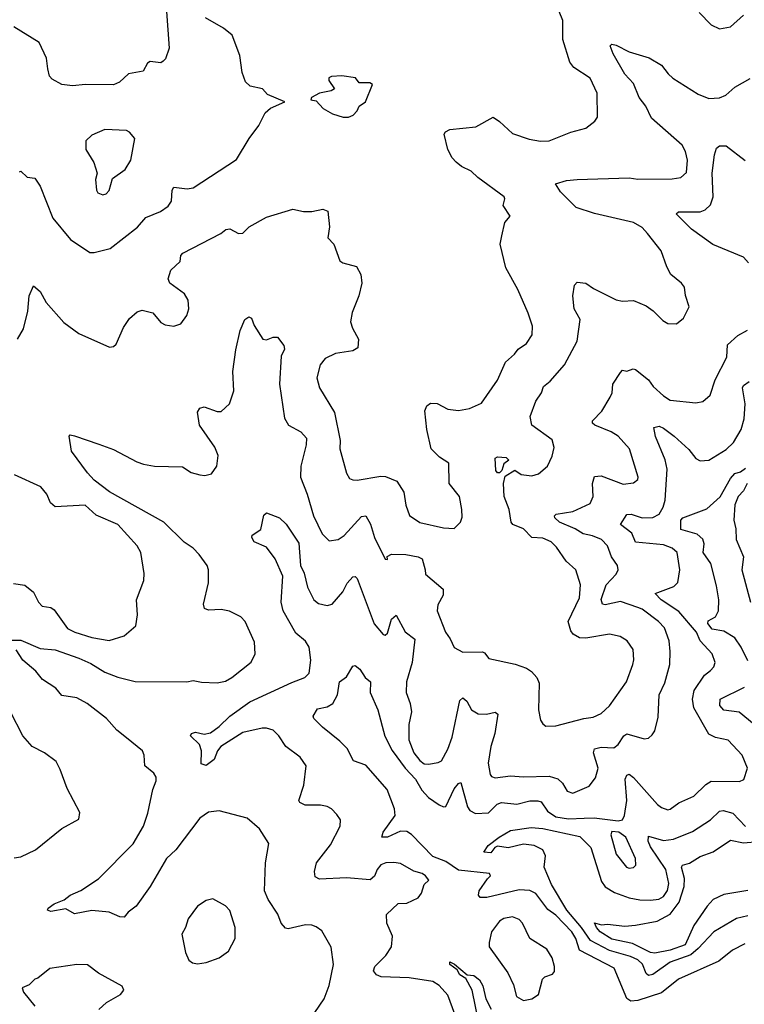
# Model space of a CAD drawing. Extents: x 1771496 to 1971148, y 471553 to 643630.
# Tile 486 of 656: x 1821760 to 1825119, y 620499 to 625066. Entities that reach past the tile are written whole.
import ezdxf

# ---------------------------------------------------------------- set-up
doc = ezdxf.new("R2010")
doc.units = 0

msp = doc.modelspace()

# ---------------------------------------------------------------- linework, layer by layer
at = {"layer": '0CON10XD'}
for points in [[(1822441.2, 625105), (1822452.5, 624935), (1822436, 624885), (1822425, 624873.3), (1822415, 624866.7), (1822365, 624872.5), (1822352.9, 624865), (1822332.5, 624827.5), (1822264.3, 624815.7), (1822223.4, 624776.6), (1822195, 624764.5), (1822065.5, 624765.5), (1822005, 624759.1), (1821956.4, 624766.4), (1821910.3, 624790.3), (1821899.2, 624805), (1821891.2, 624838.8), (1821885, 624887.5), (1821850.3, 624960.3), (1821732.7, 625032.7)], [(1821750, 623585), (1821777.8, 623632.2), (1821798.3, 623715), (1821804.8, 623785.2), (1821825, 623832.5), (1821855.6, 623805.6), (1821882.5, 623755), (1821965, 623662), (1822035, 623610.8), (1822177, 623547), (1822195, 623550), (1822208.3, 623561.7), (1822241.7, 623638.3), (1822269.7, 623680.3), (1822305, 623710.8), (1822328.8, 623718.8), (1822377, 623707), (1822415, 623661.2), (1822435, 623651.2), (1822475, 623644), (1822506.7, 623655), (1822535.7, 623694.3), (1822544.2, 623725), (1822540.8, 623765), (1822524.4, 623794.4), (1822456.7, 623845), (1822448.8, 623865), (1822461.2, 623905), (1822504, 623945), (1822507.6, 623972.4), (1822516.2, 623983.8), (1822693.3, 624075), (1822716.1, 624093.9), (1822735, 624095.8), (1822775, 624074.3), (1822794.2, 624075.8), (1822823.8, 624105), (1822905, 624150), (1823027, 624187), (1823076.4, 624176.4), (1823113.9, 624176.1), (1823165, 624187.1), (1823188.9, 624178.9), (1823195.8, 624105), (1823189.1, 624055), (1823217.1, 624025), (1823245, 623947.5), (1823258.3, 623938.3), (1823322.3, 623922.3), (1823342, 623885), (1823346.9, 623845), (1823332.7, 623785), (1823301.7, 623708.3), (1823294.4, 623665), (1823302.5, 623635), (1823331.4, 623585), (1823328, 623545), (1823305, 623530.6), (1823225, 623517.9), (1823177.1, 623495), (1823152.5, 623465), (1823137.5, 623405), (1823149.4, 623359.4), (1823219.4, 623245), (1823245.6, 623115), (1823243.8, 623075), (1823275, 622963.3), (1823288.8, 622938.8), (1823305, 622931.2), (1823325, 622930), (1823435, 622949.5), (1823456.7, 622946.7), (1823508, 622925), (1823541.4, 622875), (1823550, 622815), (1823566.7, 622766.7), (1823615, 622733.3), (1823725, 622710), (1823775, 622706.7), (1823803.9, 622736.1), (1823810.7, 622759.3), (1823810, 622795), (1823798.6, 622855), (1823750.8, 622915), (1823749.5, 623009.5), (1823707, 623037), (1823667.5, 623075), (1823647.3, 623165), (1823638.7, 623251.3), (1823648, 623275), (1823665, 623287.1), (1823695, 623285.6), (1823745, 623259.5), (1823795, 623253.8), (1823845, 623263.6), (1823901.7, 623288.3), (1823975.3, 623394.7), (1824012.1, 623477.9), (1824054.4, 623515), (1824071.3, 623538.7), (1824109.2, 623565), (1824135.7, 623605), (1824137.8, 623645), (1824117.1, 623705), (1824069.5, 623815), (1824013.1, 623915), (1823988.1, 624025), (1823995, 624063.3), (1824009.2, 624125), (1824033.3, 624155), (1824002, 624205), (1824009.4, 624235), (1824005.6, 624245), (1823883.3, 624335), (1823853.6, 624363.6), (1823808, 624385), (1823782.9, 624405), (1823765.4, 624425.4), (1823745.6, 624465), (1823728, 624535), (1823734.4, 624545.6), (1823755, 624556.9), (1823875, 624569.4), (1823955, 624614.2), (1823985, 624594.2), (1824045, 624538.1), (1824122.4, 624512.4), (1824175, 624502.7), (1824215.4, 624504.6), (1824315.6, 624544.4), (1824385, 624562.5), (1824426.2, 624595), (1824439.2, 624615), (1824436.5, 624725), (1824404.3, 624795), (1824328.6, 624845), (1824310.8, 624869.2), (1824278.1, 624975), (1824277.6, 625062.4), (1824260.9, 625105)], [(1821760, 624360), (1821765, 624363.3), (1821795, 624336.7), (1821830.7, 624330.7), (1821855, 624293.8), (1821914.6, 624145), (1821996.1, 624046.1), (1822085, 623986), (1822105, 623985.8), (1822180, 624005), (1822306.6, 624103.4), (1822345, 624148.9), (1822413.4, 624176.6), (1822449.3, 624200.7), (1822464.5, 624225), (1822467.1, 624275), (1822475, 624290), (1822537.4, 624282.6), (1822565, 624286.7), (1822765, 624417.5), (1822824.3, 624515), (1822868.6, 624575), (1822898, 624635), (1822923.3, 624656.7), (1822990, 624685), (1822909.2, 624719.2), (1822885.7, 624745.7), (1822828.3, 624758.3), (1822807.7, 624777.7), (1822790.9, 624820.9), (1822780.5, 624900.5), (1822745, 624994), (1822705, 625027.5), (1822621.2, 625075)], [(1824910.3, 625100.3), (1824965, 625042.5), (1825004.2, 625024.2), (1825055, 625033.1), (1825115, 625087.1)], [(1824127.1, 623225), (1824152.4, 623297.6), (1824179.3, 623335), (1824189.1, 623365), (1824219.6, 623390.4), (1824285, 623465.8), (1824344.5, 623575), (1824357.9, 623675), (1824330.4, 623725), (1824323.9, 623785), (1824332.8, 623835), (1824345, 623849.1), (1824385, 623844.5), (1824419.7, 623819.7), (1824525, 623766.5), (1824555, 623761.5), (1824605, 623764.4), (1824665, 623738.6), (1824696.4, 623716.4), (1824741.4, 623671.4), (1824765, 623657.5), (1824805, 623655.7), (1824837.8, 623682.2), (1824864.2, 623735), (1824847.3, 623787.3), (1824842.5, 623825), (1824828, 623845), (1824779.2, 623885), (1824760.3, 623920.3), (1824734.4, 623995), (1824671.1, 624075), (1824645, 624102.5), (1824605, 624125.3), (1824425, 624167.1), (1824340, 624195), (1824267.2, 624267.2), (1824243.3, 624305), (1824295, 624320), (1824345, 624324.4), (1824585, 624332.7), (1824625, 624326.7), (1824785, 624328.9), (1824825.6, 624334.4), (1824851.7, 624358.3), (1824855.8, 624415), (1824847.1, 624455), (1824831.4, 624485), (1824689.4, 624609.4), (1824662.5, 624665), (1824631.2, 624705), (1824605, 624770), (1824565, 624813.5), (1824511.7, 624908.3), (1824497.5, 624945), (1824505, 624952.5), (1824525, 624948.8), (1824585, 624916.7), (1824678.8, 624888.8), (1824735.7, 624855.7), (1824765.7, 624815), (1824788.6, 624795), (1824905, 624720.9), (1824955, 624701.2), (1825005, 624703.6), (1825033.9, 624716.1), (1825075, 624752.9), (1825146.8, 624793.2)], [(1823285, 624614.2), (1823306.4, 624623.6), (1823325, 624643.3), (1823334.1, 624665.9), (1823363.8, 624685), (1823396.2, 624766.2), (1823383, 624773), (1823333.6, 624773.6), (1823316.4, 624796.4), (1823254.1, 624805.9), (1823205, 624802.5), (1823193.3, 624796.7), (1823193.3, 624785), (1823220, 624745), (1823204.1, 624735.9), (1823150, 624725), (1823112.5, 624705), (1823110, 624695), (1823135, 624690), (1823167.5, 624655), (1823210, 624630), (1823260, 624615), (1823285, 624614.2)], [(1822145, 624254.3), (1822160.9, 624259.1), (1822175.5, 624274.5), (1822190.9, 624329.1), (1822248.9, 624371.1), (1822275.6, 624415), (1822293.8, 624515), (1822268.8, 624545), (1822255, 624552.5), (1822155, 624556.9), (1822095, 624531.2), (1822067.5, 624505), (1822067.5, 624465), (1822104.3, 624404.3), (1822118.8, 624355), (1822111.2, 624325), (1822116, 624275), (1822123.2, 624263.2), (1822145, 624254.3)], [(1825138.1, 623938.1), (1825115, 623965.4), (1824973.6, 624023.6), (1824874.2, 624095), (1824803.6, 624166.4), (1824814.4, 624175.6), (1824915, 624174.6), (1824937.8, 624185), (1824963.1, 624206.9), (1824975.3, 624245), (1824969.7, 624355), (1824981.1, 624438.9), (1824990, 624470), (1825005, 624482), (1825035, 624482), (1825122.6, 624412.6)], [(1821725, 622188.8), (1821765, 622187.8), (1821855, 622148.9), (1821925, 622144), (1822035.2, 622105.2), (1822090, 622080), (1822155, 622040), (1822215, 622016.6), (1822295, 621996.2), (1822535, 621994.2), (1822565, 622000.8), (1822603, 621993), (1822675, 621990.8), (1822715, 621998), (1822744.4, 622015.6), (1822833.2, 622086.8), (1822851.4, 622125), (1822848.3, 622178.3), (1822805.8, 622275), (1822785, 622296), (1822733.2, 622323.2), (1822695, 622330.6), (1822635, 622328), (1822616.7, 622335), (1822612.5, 622355), (1822635.4, 622454.6), (1822635.5, 622515), (1822630, 622535), (1822591.9, 622585), (1822564.4, 622615), (1822522.3, 622642.3), (1822427.8, 622735), (1822176.2, 622876.2), (1822105, 622930.3), (1822074.1, 622964.1), (1822000, 623065), (1821990, 623135), (1821995, 623140), (1822015, 623136.7), (1822127, 623097), (1822195, 623072.9), (1822303.8, 623015), (1822334.6, 623004.6), (1822385, 622994.6), (1822515, 622991.9), (1822555, 622966.7), (1822595, 622954.4), (1822617.9, 622952.1), (1822650, 622960), (1822674.2, 622995), (1822680.8, 623045), (1822665, 623084), (1822594.5, 623185), (1822584.4, 623245.6), (1822595, 623263.8), (1822615, 623270), (1822675, 623248.6), (1822695, 623248.6), (1822733.1, 623285), (1822752.9, 623345), (1822747.8, 623435), (1822762.5, 623535), (1822783.1, 623625), (1822804.5, 623675.5), (1822822.3, 623687.7), (1822835, 623681.2), (1822847.6, 623647.6), (1822887.5, 623585), (1822905, 623582), (1822935, 623594), (1822955, 623593.8), (1822984.6, 623554.6), (1822987.8, 623537.8), (1822972.1, 623505), (1822964.5, 623375), (1822988.3, 623218.3), (1823006.1, 623186.1), (1823064.2, 623155), (1823089.5, 623125), (1823088.8, 623095), (1823064.1, 622995), (1823062.2, 622945), (1823093.3, 622865), (1823122.3, 622765), (1823161.9, 622681.9), (1823195, 622649.2), (1823236, 622655), (1823265, 622673.5), (1823345, 622761.5), (1823365, 622765.6), (1823386.2, 622726.2), (1823404.6, 622665), (1823455, 622563.8), (1823465, 622562.5), (1823463.6, 622576.4), (1823483.2, 622586.8), (1823550, 622585), (1823607.5, 622575), (1823625.7, 622565), (1823640, 622515), (1823641.4, 622495), (1823723.1, 622425), (1823722.6, 622397.4), (1823697.9, 622352.1), (1823695.5, 622325), (1823734.6, 622224.6), (1823755.8, 622195), (1823773.9, 622153.9), (1823815, 622132.2), (1823905, 622134.4), (1823915, 622130), (1823935, 622103.1), (1824056.6, 622076.6), (1824108.9, 622058.9), (1824132.5, 622042.5), (1824156.9, 622015), (1824168.8, 621988.8), (1824166, 621865), (1824175, 621817.5), (1824185, 621800), (1824199.5, 621789.5), (1824245, 621790.8), (1824375, 621825.5), (1824418.9, 621831.1), (1824455, 621848.1), (1824495, 621884.3), (1824573.1, 621995), (1824601.9, 622075), (1824607, 622097), (1824604.3, 622144.3), (1824576, 622185), (1824544.5, 622204.5), (1824495, 622215.5), (1824385, 622196.7), (1824355, 622199.6), (1824326, 622216), (1824315, 622231.2), (1824302.2, 622275), (1824354.6, 622385), (1824359.6, 622445), (1824338.2, 622515), (1824294.1, 622554.1), (1824249.4, 622619.4), (1824223.3, 622645), (1824185, 622662), (1824135, 622664.5), (1824095.3, 622705.3), (1824046, 622725), (1824038.1, 622735), (1824030, 622795), (1824006.2, 622855), (1824003.2, 622915), (1824011.2, 622948.8), (1824055, 622976.2), (1824085, 622957.1), (1824135, 622951.2), (1824165, 622960), (1824206.2, 622995), (1824228.8, 623041.2), (1824237.7, 623082.3), (1824228.1, 623118.1), (1824135, 623186), (1824127.1, 623225)], [(1823793.9, 620406.1), (1823745, 620542), (1823705, 620585.5), (1823676, 620605), (1823565, 620621.5), (1823436.6, 620626.6), (1823414, 620635), (1823400.8, 620655), (1823407.1, 620675), (1823456.9, 620725), (1823484, 620765), (1823489.2, 620815), (1823462.5, 620875), (1823460, 620915), (1823515, 620966.2), (1823555, 620967.5), (1823607.6, 620992.4), (1823622.5, 621015), (1823635.9, 621054.1), (1823657.5, 621075), (1823641.2, 621095), (1823626.2, 621106.2), (1823586.6, 621116.6), (1823525, 621152.5), (1823495, 621157.5), (1823457.5, 621155), (1823435, 621145.5), (1823417.8, 621125), (1823405, 621093.8), (1823384.3, 621075.7), (1823275.4, 621085.4), (1823150.2, 621080.2), (1823129.7, 621089.7), (1823126.7, 621115), (1823135.6, 621155), (1823200.9, 621239.1), (1823245.7, 621325), (1823247.1, 621355), (1823229.8, 621379.8), (1823206.4, 621406.4), (1823186.3, 621416.3), (1823155, 621423.5), (1823083.5, 621423.5), (1823059.2, 621435), (1823054.4, 621445), (1823076.7, 621515), (1823088.8, 621605), (1823061.2, 621645), (1822994.6, 621694.6), (1822961.4, 621745), (1822935, 621770.6), (1822905, 621780.4), (1822885, 621779.6), (1822795, 621759.7), (1822692.9, 621695), (1822677.7, 621675), (1822661.4, 621635), (1822625, 621606.2), (1822602, 621615), (1822602.5, 621675), (1822594.6, 621704.6), (1822551.9, 621745), (1822557.1, 621755), (1822575, 621761.8), (1822615, 621752.5), (1822645, 621758.9), (1822685, 621787.7), (1822734, 621836), (1822827.8, 621902.2), (1823021.9, 621991.9), (1823082, 622015), (1823101.9, 622035), (1823109.3, 622095), (1823101.8, 622155), (1823085, 622183.6), (1823040.1, 622220.1), (1822981.8, 622325), (1822972.7, 622365), (1822980.6, 622485), (1822945.2, 622565.2), (1822905, 622618.9), (1822847.5, 622645), (1822836.2, 622665), (1822837.5, 622675), (1822878.2, 622701.8), (1822892.7, 622767.3), (1822905, 622778.8), (1822965, 622755.8), (1822995, 622726.9), (1823055, 622637.8), (1823061.9, 622535), (1823078.7, 622498.7), (1823095, 622434.5), (1823123.8, 622375), (1823145, 622358.5), (1823185, 622348.9), (1823208.8, 622355), (1823257.5, 622412.5), (1823277.7, 622452.3), (1823305, 622481.4), (1823315, 622484), (1823324.4, 622474.4), (1823404, 622264), (1823445, 622214), (1823455, 622212), (1823465, 622221.2), (1823484.4, 622285), (1823505, 622303.8), (1823547.3, 622227.3), (1823592.6, 622192.6), (1823579.7, 622085), (1823553.4, 621995), (1823552.3, 621945), (1823570.9, 621895), (1823576.5, 621855), (1823563.8, 621796.2), (1823563.6, 621726.4), (1823587.1, 621665), (1823615, 621630), (1823635, 621614.5), (1823655, 621613.1), (1823699.7, 621620.3), (1823715, 621628.8), (1823745, 621682), (1823765, 621738.8), (1823801.3, 621908.7), (1823815, 621920), (1823833.5, 621905), (1823843.9, 621885), (1823855, 621864.4), (1823885, 621846.9), (1823924.6, 621844.6), (1823965, 621854.4), (1823976.4, 621845), (1823962.9, 621755), (1823944.7, 621695.3), (1823931.9, 621618.1), (1823940.6, 621565), (1823948, 621555), (1823965, 621549.5), (1824035, 621559.1), (1824095, 621554.6), (1824215, 621558), (1824255.3, 621545.3), (1824277.1, 621525), (1824298.3, 621488.3), (1824325, 621478.1), (1824399.5, 621510.5), (1824429.7, 621550.3), (1824441.2, 621595), (1824419.7, 621665), (1824425.3, 621684.7), (1824455, 621691.8), (1824515, 621688.9), (1824535, 621703.6), (1824561.2, 621745), (1824575, 621753.2), (1824655, 621730.6), (1824675, 621734), (1824691.7, 621748.3), (1824705, 621767.5), (1824719.3, 621830.7), (1824724.5, 621935), (1824750.4, 621989.6), (1824773.8, 622075), (1824776.2, 622135), (1824770.7, 622185), (1824749.2, 622245), (1824721.5, 622275), (1824645, 622331.6), (1824625, 622340.2), (1824545, 622366.9), (1824475, 622352.3), (1824461.4, 622355), (1824456.3, 622376.3), (1824479.2, 622445), (1824524.5, 622495), (1824534.4, 622515), (1824531.1, 622535), (1824502.9, 622575), (1824485.5, 622625), (1824456.7, 622655), (1824415, 622672.9), (1824371.9, 622681.9), (1824334.8, 622704.8), (1824262.2, 622735), (1824240.9, 622755), (1824240, 622765), (1824247.2, 622772.8), (1824324, 622785), (1824405, 622822.9), (1824418.8, 622855), (1824416.2, 622915), (1824425, 622947.1), (1824455, 622950.4), (1824557.9, 622912.1), (1824605, 622917.5), (1824625, 622933.3), (1824628, 622945), (1824586.7, 623075), (1824534.5, 623135), (1824501.9, 623155), (1824425.8, 623185), (1824415.8, 623195), (1824415.8, 623205), (1824459.1, 623250.9), (1824498.1, 623315), (1824506.9, 623335), (1824510.4, 623375), (1824545, 623430), (1824555, 623440), (1824575, 623435.8), (1824603.6, 623446.4), (1824615, 623444.3), (1824675.2, 623395.2), (1824697.1, 623365), (1824745, 623321.2), (1824775, 623302), (1824895, 623288.9), (1824926.7, 623295), (1824960.6, 623325), (1824983.5, 623396.5), (1825038.7, 623501.3), (1825041.9, 623558.1), (1825088.7, 623601.3), (1825134.5, 623625.5)], [(1825121, 620779), (1825065, 620750.4), (1825000.9, 620699.1), (1824814.8, 620615.2), (1824735, 620551.6), (1824625, 620517.3), (1824592.9, 620512.9), (1824575, 620525.8), (1824516.2, 620666.2), (1824355, 620750.8), (1824338, 620805), (1824319.8, 620835), (1824245, 620912.2), (1824209, 620939), (1824152.6, 621012.6), (1824125, 621026.4), (1824075, 621030.2), (1823925, 620993.9), (1823895, 620994.4), (1823887.1, 621005), (1823890, 621025), (1823929.1, 621080.9), (1823942, 621095), (1823938.8, 621105), (1823795, 621121.5), (1823735, 621160.8), (1823674.7, 621184.7), (1823577.1, 621287.1), (1823555, 621301.3), (1823525, 621302.9), (1823464.6, 621274.6), (1823439.2, 621275), (1823445, 621298.1), (1823501.1, 621375), (1823498.3, 621405), (1823463, 621495), (1823365, 621608.2), (1823308.1, 621628.1), (1823278.5, 621685), (1823245, 621720), (1823164.3, 621785), (1823123.8, 621825), (1823121.2, 621835), (1823141.1, 621868.9), (1823185, 621878.8), (1823212.5, 621895), (1823233.8, 621935), (1823242.5, 621995), (1823275, 622017.5), (1823305, 622067.5), (1823315, 622071.2), (1823337, 622053), (1823362, 622015), (1823385.8, 621995), (1823384.4, 621945), (1823420, 621865), (1823453.4, 621743.4), (1823486.7, 621676.7), (1823546.7, 621595), (1823595, 621542.9), (1823625, 621492), (1823655, 621458.8), (1823705, 621423.8), (1823725, 621414.4), (1823735, 621417.1), (1823775, 621499.2), (1823795, 621524), (1823805, 621527.5), (1823836.4, 621415), (1823847.7, 621397.7), (1823873.5, 621383.5), (1823932.8, 621387.2), (1823972.9, 621427.1), (1823994.3, 621435.7), (1824065, 621427.6), (1824125, 621442.3), (1824162.3, 621442.3), (1824177.6, 621437.6), (1824207.2, 621395), (1824245, 621369.3), (1824305, 621358.7), (1824377.3, 621362.7), (1824423.3, 621363.3), (1824535, 621350.4), (1824555.3, 621354.7), (1824563.9, 621375), (1824575.2, 621444.8), (1824566.2, 621543.8), (1824575, 621562), (1824585, 621565.8), (1824605, 621551.4), (1824716.3, 621426.3), (1824735, 621412.1), (1824765, 621401.8), (1824776.1, 621403.9), (1824815, 621432.9), (1824885, 621463.8), (1824940.9, 621519.1), (1824965, 621533.8), (1825096.9, 621533.1), (1825117.6, 621542.4), (1825133.3, 621595), (1825108.6, 621655), (1825045, 621724.3), (1824985, 621736.2), (1824955, 621752.5), (1824885.3, 621875), (1824878.4, 621915), (1824887.2, 621955), (1824934.2, 622025.8), (1824963, 622047), (1824978.6, 622065), (1824984.3, 622085), (1824970, 622125), (1824914.5, 622184.5), (1824898.3, 622225), (1824815, 622321.4), (1824734.6, 622375), (1824706.2, 622405), (1824792.9, 622437.1), (1824811.5, 622455), (1824820.8, 622515), (1824808.5, 622595), (1824785.6, 622615), (1824745, 622630.7), (1824615, 622642.3), (1824598.4, 622685), (1824545.6, 622725), (1824575, 622771.1), (1824595, 622772.2), (1824645, 622755.3), (1824695, 622756.7), (1824725, 622772.9), (1824743.5, 622805), (1824752.1, 622837.9), (1824761, 622981), (1824752.9, 623025), (1824707.1, 623132.9), (1824700, 623175), (1824725, 623180.6), (1824745, 623171.1), (1824794.5, 623135), (1824862.3, 623072.3), (1824895, 623030.8), (1824915, 623020), (1824955, 623023.1), (1825035, 623072.7), (1825069.6, 623105), (1825104.6, 623165), (1825118.9, 623215), (1825122.7, 623285), (1825110.6, 623359.4), (1825115, 623369.4), (1825141.5, 623388.5)], [(1823975, 622964.3), (1823968.1, 622975), (1823965, 623032.5), (1823975, 623038), (1824015, 623036.2), (1824027.5, 623022.5), (1824004.3, 623005.7), (1823995.4, 622974.6), (1823985, 622964.4), (1823975, 622964.3)], [(1825135, 622091.8), (1825105, 622155.3), (1825075, 622199.6), (1825025, 622230.4), (1824969.8, 622239.8), (1824950, 622265), (1824951.9, 622278.1), (1824985, 622297.1), (1825000.3, 622325), (1825001.2, 622375), (1824989.8, 622439.8), (1824963.9, 622543.9), (1824929.3, 622595), (1824932.4, 622635), (1824927, 622657), (1824900, 622680), (1824825, 622701.4), (1824824.6, 622745.4), (1824834.6, 622755.4), (1824945, 622797.1), (1825006.9, 622853.1), (1825055, 622938.2), (1825075, 622961.4), (1825101.7, 622968.3), (1825125, 622985.6)], [(1821731.3, 622451.3), (1821783.6, 622443.6), (1821825, 622411.2), (1821848, 622365), (1821865, 622346), (1821905, 622339.4), (1821919.6, 622329.6), (1821982.7, 622242.7), (1822015.3, 622225.3), (1822095, 622200.9), (1822175, 622186.9), (1822245, 622208), (1822298, 622255), (1822305.8, 622305), (1822301.4, 622375), (1822335.6, 622464.4), (1822337, 622497), (1822321.9, 622595), (1822305, 622625.7), (1822215, 622724.4), (1822115, 622768.5), (1822064.5, 622814.5), (1821925, 622806.8), (1821902.7, 622825), (1821886.9, 622865), (1821858.9, 622898.9), (1821735.8, 622955)], [(1825132.7, 622915), (1825115, 622880.9), (1825090, 622855), (1825074.7, 622815.3), (1825070, 622745), (1825079.5, 622705), (1825081, 622655), (1825115.4, 622575), (1825108, 622515), (1825148, 622365)], [(1823128.6, 620461.4), (1823171.9, 620525), (1823195, 620586.7), (1823214.4, 620684.4), (1823204.5, 620764.5), (1823160.3, 620840.3), (1823135, 620858.6), (1823115, 620866.7), (1823085, 620867.9), (1823005, 620848.9), (1822992.7, 620852.7), (1822972.2, 620875), (1822956.7, 620916.7), (1822911.9, 620985), (1822895.4, 621025), (1822899.1, 621155), (1822915.8, 621245), (1822872.2, 621312.2), (1822815, 621362.9), (1822685, 621397.1), (1822635, 621390), (1822595, 621362.5), (1822483.6, 621215), (1822441.2, 621175), (1822364.5, 621045), (1822300.8, 620955), (1822262.9, 620927.1), (1822245, 620903.3), (1822225, 620904.4), (1822175, 620927.1), (1822095, 620934.3), (1822015, 620918.8), (1821975, 620942.5), (1821905, 620930), (1821890, 620935), (1821892.5, 620945), (1821920, 620965), (1821966.8, 620983.2), (1821994.2, 621005), (1822043.2, 621026.8), (1822125, 621080.8), (1822286.9, 621243.1), (1822333.9, 621325), (1822355, 621386.2), (1822378.2, 621495), (1822393.5, 621535), (1822393.3, 621553.3), (1822381.7, 621571.7), (1822340, 621605), (1822337.1, 621655), (1822330, 621675), (1822255.7, 621735), (1822210.2, 621770.2), (1822162.5, 621825), (1822073.8, 621895), (1822025, 621920), (1821955, 621932), (1821927.5, 621965), (1821865.4, 622005.4), (1821835, 622044.4), (1821774.4, 622095), (1821744, 622144)], [(1825165, 621796.9), (1825095, 621854.3), (1825023.8, 621863.8), (1825005.9, 621885), (1825006.9, 621915), (1825120.1, 621969.9)], [(1821947.5, 621587.5), (1821930, 621625), (1821875, 621665.7), (1821817.5, 621695), (1821775.6, 621745), (1821717.3, 621855)], [(1821735, 621178.6), (1821765, 621183.1), (1821833.9, 621216.1), (1821956.2, 621315), (1822035, 621357.5), (1822038.8, 621388.8), (1821979.8, 621499.8), (1821947.5, 621587.5)], [(1825135, 620910), (1825082.7, 620897.3), (1824978.2, 620835), (1824905, 620757.2), (1824871.7, 620728.3), (1824775, 620694.1), (1824695, 620636.8), (1824675, 620633.2), (1824665, 620641.9), (1824647.9, 620685), (1824625.1, 620705.1), (1824591, 620721), (1824495, 620748.1), (1824406.3, 620795), (1824365, 620854.8), (1824296.4, 620935), (1824225.5, 621055), (1824192.1, 621135), (1824197.4, 621187.4), (1824185.7, 621215.7), (1824145, 621235.8), (1824095, 621242.2), (1824025, 621224.8), (1823975, 621232.2), (1823963.1, 621226.9), (1823945, 621202.2), (1823912.5, 621205), (1823931.2, 621235), (1823982.5, 621275), (1824035, 621305.4), (1824130.5, 621319.5), (1824185, 621314.8), (1824357.4, 621277.4), (1824407.1, 621227.1), (1824457.9, 621067.9), (1824474.3, 621044.3), (1824516.9, 621016.9), (1824585, 620993.6), (1824635, 620983.5), (1824685, 620981.8), (1824723.6, 620986.4), (1824745, 620998.5), (1824763, 621027), (1824768.8, 621058.8), (1824755.3, 621125), (1824685, 621229.5), (1824673.8, 621256.2), (1824675, 621279.2), (1824745, 621259.5), (1824790.8, 621265), (1824879.6, 621300.4), (1824962.2, 621355), (1825005, 621394.5), (1825021.3, 621398.7), (1825065.9, 621385.9), (1825124.2, 621324.2)], [(1824585, 621130), (1824605, 621134.2), (1824616.7, 621145), (1824614.5, 621175), (1824570, 621275), (1824538.1, 621298.1), (1824505, 621300), (1824500.5, 621285), (1824526, 621196), (1824573.3, 621135), (1824585, 621130)], [(1825135, 621027.3), (1825025, 621007.6), (1824975, 620984.7), (1824946.4, 620955), (1824884.8, 620865.2), (1824845, 620774.8), (1824775, 620749.8), (1824705, 620736.1), (1824685, 620739), (1824600.3, 620780.3), (1824505, 620801.7), (1824451.2, 620835), (1824434.6, 620855), (1824425, 620876.2), (1824457, 620867), (1824485, 620870), (1824565, 620861.9), (1824615, 620866.2), (1824715, 620884.2), (1824775, 620916.8), (1824817.3, 620972.7), (1824841.2, 621045), (1824842.7, 621082.7), (1824828.4, 621135), (1824833.1, 621145), (1824865, 621153), (1824915, 621184.3), (1824975, 621205.9), (1825055, 621260.4), (1825115, 621248.1), (1825185, 621254.1)], [(1822585, 620686.2), (1822625, 620692.9), (1822685, 620714.2), (1822728, 620745), (1822759.2, 620805), (1822758.6, 620855), (1822734.4, 620934.4), (1822715, 620956.2), (1822655, 620988), (1822625, 620980.8), (1822584, 620955), (1822540.8, 620895), (1822529.2, 620855), (1822512.5, 620825), (1822528.8, 620738.8), (1822544.2, 620704.2), (1822562, 620692), (1822585, 620686.2)], [(1824095, 620517.1), (1824135, 620524.2), (1824165.7, 620544.3), (1824184.4, 620615.6), (1824195, 620626), (1824230.5, 620639.5), (1824239.5, 620650.5), (1824240, 620675), (1824228, 620715), (1824204, 620755), (1824124.3, 620805), (1824091.2, 620875), (1824075, 620892.2), (1824045, 620904.4), (1824005, 620897.3), (1823985, 620884.4), (1823946.9, 620835), (1823935.8, 620785), (1823937.1, 620765), (1824023.3, 620645), (1824049.3, 620589.3), (1824062.5, 620535), (1824095, 620517.1)], [(1822126.7, 620475), (1822162.7, 620507.3), (1822227.5, 620545), (1822242.5, 620565), (1822235, 620582.5), (1822125, 620644.2), (1822075, 620682.5), (1822025, 620684), (1821900, 620665), (1821845, 620620), (1821830, 620615), (1821805, 620590), (1821772.5, 620575), (1821777.5, 620555), (1821830.7, 620490.7)], [(1823890, 620405), (1823857.8, 620565), (1823828.5, 620618.5), (1823800, 620635), (1823788.6, 620658.6), (1823755, 620683.1), (1823754.5, 620695.5), (1823775.8, 620685), (1823835, 620635.8), (1823865, 620632.5), (1823892.5, 620612.5), (1823907.8, 620585), (1823921.6, 620525), (1823946.2, 620476.2)]]:
    msp.add_lwpolyline(points, dxfattribs=at)

doc.saveas('drawing.dxf')
